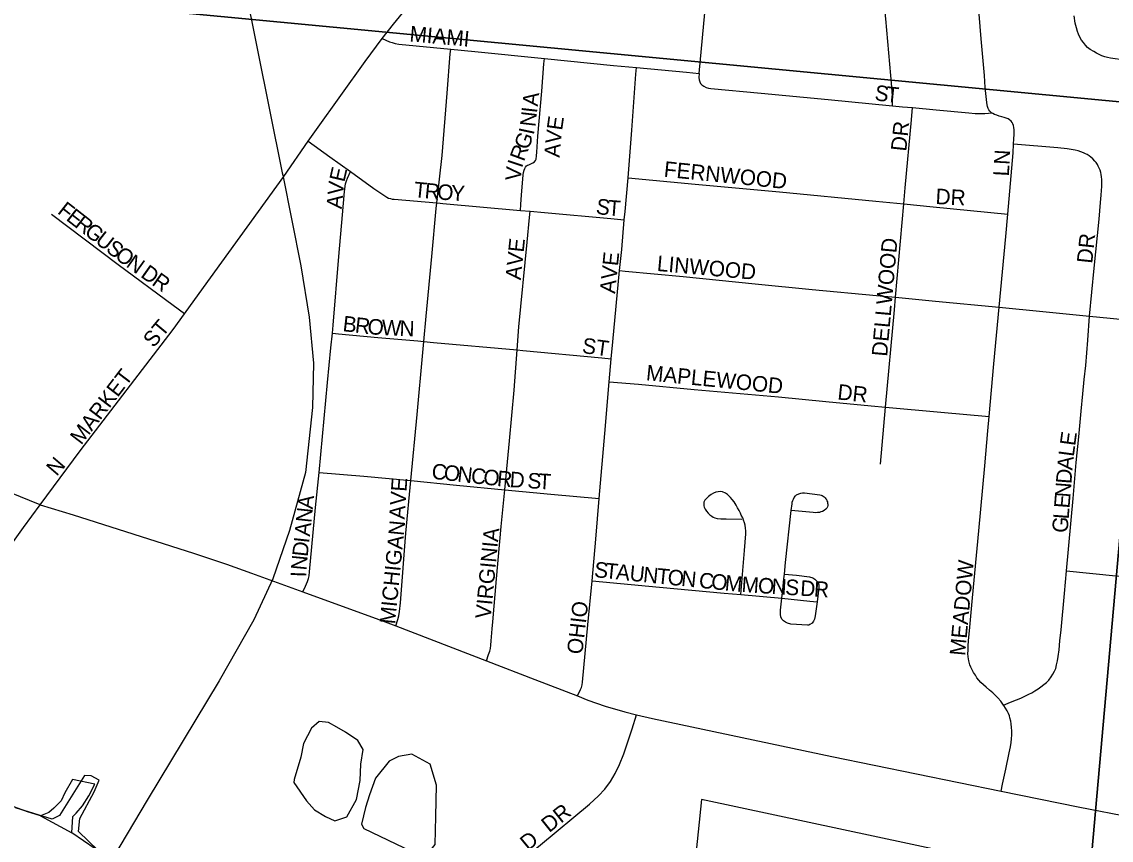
# Model space of a CAD drawing. Extents: x 0 to 680, y 0 to 440.
# Drawn here: x 491.37 to 503.08, y 332.08 to 340.88 of the extents above; entities that cross this region are included whole.
import ezdxf

# ---------------------------------------------------------------- set-up
doc = ezdxf.new("R2010")
doc.units = 0
for name, color, linetype in [('GM_X_City_Street', 7, 'Continuous'), ('GM_X_City_Street_Text', 7, 'Continuous'), ('GM_X_Corporation', 7, 'Continuous'), ('GM_X_Major_River', 7, 'Continuous'), ('GM_X_Minor_Lake', 7, 'Continuous'), ('GM_X_Rail_Line', 7, 'Continuous'), ('GM_X_Section', 7, 'Continuous'), ('GM_X_State_Route', 7, 'Continuous')]:
    doc.layers.add(name, color=color, linetype=linetype)

msp = doc.modelspace()

# ---------------------------------------------------------------- linework, layer by layer
at = {"layer": 'GM_X_City_Street'}
for points in [[(501.79, 339.902), (501.787, 339.904), (501.773, 339.917), (501.761, 339.933), (501.754, 339.948), (501.746, 339.968), (501.742, 339.988), (501.739, 340.013), (501.735, 340.043), (501.723, 340.174), (501.713, 340.303), (501.678, 340.697), (501.641, 341.141), (501.624, 341.328), (501.6, 341.624), (501.57, 341.969), (501.51, 342.658), (501.44, 343.428), (501.406, 343.848)], [(495.242, 340.701), (495.364, 340.855), (496.39, 342.106), (496.63, 342.392)], [(498.648, 340.323), (498.721, 341.091), (498.726, 341.152), (498.733, 341.198), (498.739, 341.228), (498.749, 341.26), (498.762, 341.295), (498.777, 341.326)], [(500.724, 339.975), (500.724, 340.042), (500.724, 340.081), (500.722, 340.135), (500.707, 340.3), (500.653, 340.911), (500.63, 341.161)], [(504.088, 340.399), (503.555, 340.443), (503.244, 340.468), (503.173, 340.473), (503.119, 340.479), (503.066, 340.487), (503.037, 340.494), (503.006, 340.502), (502.974, 340.514), (502.945, 340.528), (502.916, 340.541), (502.889, 340.558), (502.851, 340.582), (502.822, 340.604), (502.798, 340.629), (502.776, 340.655), (502.757, 340.682), (502.738, 340.715), (502.725, 340.746), (502.712, 340.776), (502.701, 340.814), (502.689, 340.863), (502.676, 340.943)], [(494.447, 339.595), (494.537, 339.722), (495.062, 340.451), (495.242, 340.701)], [(495.242, 340.701), (495.32, 340.665), (495.35, 340.655), (495.382, 340.645), (495.421, 340.638), (495.979, 340.584)], [(495.83, 338.933), (495.887, 339.441), (495.94, 340.11), (495.975, 340.535), (495.979, 340.584)], [(495.979, 340.584), (496.239, 340.559), (496.986, 340.484)], [(496.728, 338.852), (496.733, 338.915), (496.74, 339.021), (496.749, 339.143), (496.757, 339.233), (496.762, 339.26), (496.768, 339.285), (496.775, 339.304), (496.783, 339.316), (496.794, 339.331), (496.803, 339.337), (496.818, 339.343), (496.833, 339.349), (496.849, 339.356), (496.863, 339.363), (496.878, 339.374), (496.889, 339.389), (496.896, 339.404), (496.9, 339.438), (496.903, 339.477), (496.915, 339.651), (496.958, 340.135), (496.981, 340.426), (496.986, 340.484)], [(496.986, 340.484), (497.727, 340.41), (497.974, 340.387)], [(497.885, 339.202), (497.924, 339.714), (497.969, 340.317), (497.974, 340.387)], [(497.974, 340.387), (498.514, 340.336), (498.648, 340.323)], [(498.648, 340.323), (498.646, 340.28), (498.648, 340.256), (498.654, 340.234), (498.664, 340.216), (498.678, 340.201), (498.698, 340.186), (498.725, 340.174), (498.748, 340.167), (498.774, 340.162), (499.315, 340.111), (500.035, 340.042), (500.724, 339.975)], [(500.724, 339.975), (500.832, 339.966), (500.94, 339.956)], [(500.847, 338.921), (500.863, 339.096), (500.928, 339.827), (500.94, 339.956)], [(500.94, 339.956), (501.195, 339.933), (501.544, 339.901), (501.614, 339.895), (501.628, 339.894), (501.675, 339.893), (501.717, 339.894), (501.757, 339.898), (501.79, 339.902)], [(502.027, 339.564), (502.03, 339.62), (502.032, 339.667), (502.033, 339.694), (502.032, 339.719), (502.03, 339.742), (502.025, 339.764), (502.017, 339.781), (502.01, 339.797), (501.999, 339.811), (501.983, 339.824), (501.967, 339.835), (501.948, 339.843), (501.926, 339.852), (501.9, 339.859), (501.871, 339.866), (501.846, 339.875), (501.82, 339.884), (501.804, 339.893), (501.79, 339.902)], [(493.12, 337.741), (493.324, 338.022), (494.186, 339.218), (494.447, 339.595)], [(494.447, 339.595), (494.679, 339.429), (494.901, 339.269)], [(501.965, 338.81), (502.022, 339.471), (502.027, 339.564)], [(502.843, 337.716), (502.892, 338.23), (502.945, 338.757), (502.961, 338.938), (502.969, 339.016), (502.972, 339.065), (502.973, 339.11), (502.975, 339.153), (502.974, 339.183), (502.972, 339.212), (502.969, 339.238), (502.964, 339.26), (502.957, 339.284), (502.947, 339.307), (502.937, 339.329), (502.927, 339.345), (502.914, 339.365), (502.901, 339.381), (502.879, 339.406), (502.857, 339.425), (502.84, 339.438), (502.818, 339.451), (502.798, 339.461), (502.776, 339.471), (502.75, 339.481), (502.721, 339.491), (502.688, 339.5), (502.601, 339.513), (502.501, 339.525), (502.027, 339.564)], [(494.709, 337.532), (494.718, 337.619), (494.779, 338.358), (494.818, 338.806), (494.838, 339.054), (494.85, 339.139), (494.86, 339.171), (494.871, 339.198), (494.901, 339.269)], [(494.901, 339.269), (495.155, 339.088), (495.294, 338.995), (495.312, 338.985), (495.333, 338.979), (495.352, 338.974), (495.373, 338.971), (495.83, 338.933)], [(497.844, 338.751), (497.852, 338.839), (497.885, 339.202)], [(497.885, 339.202), (498.607, 339.134), (499.511, 339.05), (500.548, 338.95), (500.847, 338.921)], [(495.69, 337.444), (495.716, 337.715), (495.777, 338.356), (495.824, 338.871), (495.83, 338.933)], [(495.83, 338.933), (495.865, 338.93), (495.895, 338.926), (496.728, 338.852)], [(496.693, 337.352), (496.712, 337.601), (496.801, 338.511), (496.827, 338.776), (496.833, 338.842)], [(496.728, 338.852), (496.833, 338.842)], [(496.833, 338.842), (496.988, 338.829), (497.699, 338.764), (497.844, 338.751)], [(500.758, 337.918), (500.847, 338.921)], [(500.847, 338.921), (501.161, 338.891), (501.965, 338.81)], [(493.12, 337.741), (492.996, 337.829), (492.408, 338.268), (491.692, 338.808)], [(497.792, 338.205), (497.816, 338.433), (497.844, 338.751)], [(501.87, 337.813), (501.945, 338.57), (501.965, 338.81)], [(497.704, 337.257), (497.721, 337.438), (497.792, 338.205)], [(497.792, 338.205), (497.853, 338.199), (498.476, 338.14), (499.251, 338.062), (499.864, 338.002), (500.555, 337.937), (500.758, 337.918)], [(491.569, 335.689), (491.244, 335.821), (491.115, 335.885), (491.02, 335.942), (490.9, 336.022), (490.293, 336.474), (489.433, 337.13), (488.572, 337.804), (488.481, 337.871), (488.409, 337.935), (488.319, 338.018), (488.225, 338.112), (488.208, 338.13)], [(500.65, 336.737), (500.746, 337.783), (500.758, 337.918)], [(500.758, 337.918), (501.186, 337.877), (501.87, 337.813)], [(501.763, 336.637), (501.813, 337.202), (501.87, 337.813)], [(501.87, 337.813), (502.34, 337.766), (502.843, 337.716)], [(491.569, 335.689), (492, 336.269), (492.996, 337.571), (493.12, 337.741)], [(502.595, 334.977), (502.667, 335.755), (502.699, 336.143), (502.727, 336.419), (502.754, 336.695), (502.772, 336.882), (502.786, 337.036), (502.801, 337.184), (502.824, 337.456), (502.843, 337.716)], [(502.843, 337.716), (503.321, 337.669), (503.84, 337.619)], [(494.566, 336.036), (494.656, 337.001), (494.692, 337.375), (494.709, 337.532)], [(494.709, 337.532), (494.775, 337.526), (495.195, 337.485), (495.625, 337.452), (495.69, 337.444)], [(495.551, 335.949), (495.618, 336.66), (495.68, 337.326), (495.69, 337.444)], [(495.69, 337.444), (495.794, 337.432), (496.693, 337.352)], [(496.56, 335.848), (496.612, 336.375), (496.66, 336.92), (496.693, 337.352)], [(496.693, 337.352), (496.753, 337.347), (497.602, 337.267), (497.704, 337.257)], [(497.681, 337.009), (497.704, 337.257)], [(497.574, 335.757), (497.635, 336.453), (497.681, 337.009)], [(497.681, 337.009), (497.997, 336.983), (498.595, 336.929), (499.502, 336.847), (500.011, 336.797), (500.496, 336.751), (500.65, 336.737)], [(500.595, 336.125), (500.65, 336.737)], [(500.65, 336.737), (501.246, 336.684), (501.763, 336.637)], [(501.919, 333.536), (501.905, 333.556), (501.888, 333.579), (501.858, 333.614), (501.832, 333.64), (501.804, 333.666), (501.768, 333.698), (501.732, 333.727), (501.703, 333.753), (501.674, 333.78), (501.654, 333.804), (501.633, 333.83), (501.616, 333.856), (501.597, 333.886), (501.583, 333.914), (501.568, 333.943), (501.557, 333.97), (501.545, 334.011), (501.538, 334.054), (501.535, 334.09), (501.537, 334.122), (501.538, 334.172), (501.542, 334.225), (501.555, 334.374), (501.584, 334.69), (501.652, 335.409), (501.716, 336.107), (501.749, 336.484), (501.763, 336.637)], [(494.39, 334.754), (494.419, 334.814), (494.43, 334.839), (494.442, 334.865), (494.452, 334.895), (494.458, 334.924), (494.464, 334.967), (494.526, 335.661), (494.566, 336.036)], [(494.566, 336.036), (495.047, 335.995), (495.551, 335.949)], [(495.391, 334.387), (495.411, 334.455), (495.423, 334.494), (495.43, 334.542), (495.439, 334.636), (495.498, 335.382), (495.551, 335.949)], [(495.551, 335.949), (496.042, 335.901), (496.56, 335.848)], [(496.363, 334.011), (496.387, 334.08), (496.399, 334.114), (496.405, 334.143), (496.409, 334.179), (496.413, 334.225), (496.425, 334.354), (496.431, 334.43), (496.47, 334.893), (496.523, 335.454), (496.56, 335.848)], [(496.56, 335.848), (497.054, 335.803), (497.574, 335.757)], [(499.095, 334.724), (499.136, 335.196), (499.149, 335.377), (499.149, 335.409), (499.148, 335.436), (499.142, 335.469), (499.136, 335.496), (499.126, 335.523), (499.116, 335.548), (499.101, 335.578), (499.091, 335.6), (499.078, 335.627), (499.062, 335.656), (499.046, 335.685), (499.024, 335.719), (499.004, 335.745), (498.987, 335.766), (498.969, 335.785), (498.954, 335.798), (498.93, 335.814), (498.901, 335.826), (498.874, 335.83), (498.851, 335.829), (498.829, 335.824), (498.801, 335.814), (498.777, 335.8), (498.748, 335.778), (498.726, 335.756), (498.711, 335.738), (498.7, 335.716), (498.697, 335.694), (498.699, 335.678), (498.701, 335.663), (498.712, 335.643), (498.727, 335.62), (498.746, 335.598), (498.764, 335.581), (498.783, 335.566), (498.798, 335.556), (498.816, 335.549), (498.842, 335.542), (498.881, 335.537), (498.939, 335.536), (499.106, 335.535)], [(499.538, 334.685), (499.548, 334.773), (499.559, 334.892), (499.564, 334.943), (499.576, 335.067), (499.638, 335.626), (499.646, 335.7), (499.649, 335.717), (499.655, 335.734), (499.661, 335.749), (499.67, 335.767), (499.682, 335.783), (499.696, 335.794), (499.718, 335.806), (499.742, 335.814), (499.76, 335.816), (499.779, 335.816), (499.946, 335.796), (499.959, 335.792), (499.97, 335.787), (499.982, 335.781), (499.991, 335.773), (500.001, 335.764), (500.009, 335.754), (500.015, 335.744), (500.021, 335.732), (500.026, 335.721), (500.029, 335.707), (500.031, 335.694), (500.03, 335.68), (500.026, 335.666), (500.02, 335.653), (500.011, 335.642), (499.99, 335.626), (499.975, 335.618), (499.957, 335.611), (499.94, 335.607), (499.921, 335.604), (499.901, 335.602), (499.875, 335.604), (499.638, 335.626)], [(497.499, 334.873), (497.537, 335.32), (497.574, 335.757)], [(501.919, 333.536), (501.994, 333.568), (502.057, 333.594), (502.104, 333.612), (502.153, 333.634), (502.192, 333.654), (502.223, 333.669), (502.254, 333.688), (502.289, 333.709), (502.32, 333.731), (502.352, 333.756), (502.381, 333.78), (502.404, 333.805), (502.43, 333.838), (502.449, 333.867), (502.467, 333.901), (502.479, 333.93), (502.489, 333.969), (502.498, 334.011), (502.505, 334.057), (502.515, 334.131), (502.525, 334.225), (502.537, 334.343), (502.573, 334.735), (502.595, 334.977)], [(502.595, 334.977), (503.124, 334.926), (503.592, 334.881)], [(497.341, 333.634), (497.374, 333.705), (497.384, 333.726), (497.39, 333.752), (497.394, 333.782), (497.453, 334.397), (497.499, 334.873)], [(497.499, 334.873), (498.223, 334.803), (498.917, 334.739), (499.095, 334.724)], [(499.564, 334.943), (499.693, 334.931), (499.835, 334.913), (499.869, 334.902), (499.891, 334.89), (499.91, 334.873), (499.926, 334.852), (499.934, 334.827), (499.936, 334.801), (499.916, 334.644)], [(499.095, 334.724), (499.538, 334.685)], [(499.916, 334.644), (499.896, 334.495), (499.887, 334.461), (499.876, 334.438), (499.861, 334.418), (499.839, 334.402), (499.826, 334.396), (499.812, 334.394), (499.634, 334.407), (499.598, 334.415), (499.576, 334.426), (499.555, 334.441), (499.538, 334.46), (499.527, 334.483), (499.522, 334.508), (499.522, 334.555), (499.538, 334.685)], [(499.538, 334.685), (499.838, 334.652), (499.916, 334.644)], [(501.893, 332.612), (501.909, 332.687), (501.943, 332.847), (501.98, 333.024), (501.993, 333.089), (502, 333.133), (502.004, 333.175), (502.007, 333.215), (502.007, 333.261), (502.004, 333.294), (502, 333.335), (501.996, 333.363), (501.988, 333.398), (501.981, 333.42), (501.971, 333.447), (501.958, 333.473), (501.941, 333.503), (501.923, 333.531), (501.919, 333.536)], [(496.04, 331.09), (496.073, 331.155), (496.137, 331.284), (496.207, 331.389), (496.288, 331.483), (496.338, 331.535), (496.396, 331.586), (496.943, 332.036), (497.47, 332.47), (497.567, 332.56), (497.635, 332.633), (497.695, 332.714), (497.746, 332.8), (497.794, 332.899), (497.839, 333.012), (497.927, 333.282), (497.976, 333.43)]]:
    msp.add_lwpolyline(points, dxfattribs=at)
at = {"layer": 'GM_X_Corporation'}
msp.add_lwpolyline([(498.391, 329.778), (500.271, 329.558), (502.641, 330.137), (502.781, 331.643), (498.672, 332.523)], close=True, dxfattribs=at)
at = {"layer": 'GM_X_Major_River'}
msp.add_line((491.572, 332.345), (491.909, 332.163), dxfattribs=at)
for points in [[(491.909, 332.163), (491.92, 332.337), (491.954, 332.376), (492.023, 332.455), (492.092, 332.56), (492.155, 332.686), (491.915, 332.738), (491.832, 332.593), (491.796, 332.507), (491.714, 332.429), (491.66, 332.383), (491.572, 332.345)], [(491.572, 332.345), (491.433, 332.389), (491.2, 332.474)], [(492.159, 331.99), (491.909, 332.163)]]:
    msp.add_lwpolyline(points, dxfattribs=at)
at = {"layer": 'GM_X_Minor_Lake'}
for points in [[(494.85, 333.245), (494.757, 333.3), (494.665, 333.349), (494.565, 333.358), (494.483, 333.287), (494.399, 333.122), (494.369, 332.975), (494.296, 332.736), (494.295, 332.703), (494.431, 332.506)], [(494.431, 332.506), (494.516, 332.41), (494.635, 332.34), (494.734, 332.291), (494.862, 332.335), (494.967, 332.52), (495.005, 332.726), (495.015, 332.9), (495.039, 333.06), (494.981, 333.155), (494.85, 333.245)], [(495.562, 331.964), (495.649, 331.942), (495.743, 331.953), (495.811, 332.039), (495.818, 332.339), (495.826, 332.674), (495.758, 332.902), (495.56, 333.007), (495.419, 332.984), (495.317, 332.933)], [(495.317, 332.933), (495.172, 332.749), (495.108, 332.57), (495.065, 332.437), (495.021, 332.258), (495.046, 332.21), (495.562, 331.964)]]:
    msp.add_lwpolyline(points, dxfattribs=at)
at = {"layer": 'GM_X_Rail_Line'}
for points in [[(485.947, 380.403), (486.206, 379.104), (486.637, 376.926), (487.969, 370.267), (489.037, 364.928), (489.57, 362.264), (491.252, 353.849), (492.398, 348.107), (493.092, 344.622), (494.169, 339.255)], [(494.174, 339.23), (494.368, 338.258), (494.46, 337.706), (494.504, 337.211), (494.495, 336.734), (494.421, 336.034), (494.247, 335.412), (494.07, 334.891), (493.863, 334.451), (493.491, 333.795), (492.717, 332.516), (490.623, 328.994)], [(494.169, 339.255), (494.174, 339.23)]]:
    msp.add_lwpolyline(points, dxfattribs=at)
at = {"layer": 'GM_X_Section'}
msp.add_lwpolyline([(505.116, 357.444), (503.581, 339.978), (485.85, 341.665), (487.63, 359.026)], close=True, dxfattribs=at)
for points in [[(485.85, 341.665), (503.581, 339.978), (502.853, 331.789)], [(502.853, 331.789), (503.581, 339.978), (521.179, 338.368)], [(492.19, 331.975), (491.98, 332.179), (491.996, 332.319), (492.148, 332.603), (492.204, 332.729), (492.118, 332.777), (492.045, 332.778), (491.777, 332.349), (491.696, 332.311), (491.304, 332.432)]]:
    msp.add_lwpolyline(points, dxfattribs=at)
at = {"layer": 'GM_X_State_Route'}
for points in [[(490.056, 333.587), (491.389, 335.444), (491.569, 335.689)], [(491.569, 335.689), (491.924, 335.579), (493.217, 335.168), (493.571, 335.049), (493.839, 334.955), (494.39, 334.754), (495.248, 334.442), (495.391, 334.387), (496.363, 334.011), (496.884, 333.81)], [(496.884, 333.81), (497.341, 333.634), (497.454, 333.59), (497.64, 333.526), (497.849, 333.463), (497.976, 333.43), (498.148, 333.393), (500.073, 332.984), (501.893, 332.612), (502.722, 332.442), (503.313, 332.327), (503.355, 332.32)]]:
    msp.add_lwpolyline(points, dxfattribs=at)

# ---------------------------------------------------------------- texts
at = {"layer": 'GM_X_City_Street_Text'}
for s, height, rotation, p in [('MIAMI', 0.1669, 354.8033, (495.532, 340.669)), ('S', 0.167, 352.1635, (500.527, 340.037)), ('T', 0.167, 354.1484, (500.65, 340.02)), ('A', 0.167, 83.4957, (496.914, 339.965)), ('N', 0.167, 83.3222, (496.888, 339.745)), ('I', 0.167, 83.4919, (496.905, 339.892)), ('E', 0.167, 82.0785, (497.176, 339.706)), ('DR', 0.1669, 83.9946, (500.873, 339.481)), ('G', 0.167, 69.5463, (496.811, 339.493)), ('I', 0.167, 77.969, (496.87, 339.657)), ('V', 0.167, 83.9784, (497.161, 339.561)), ('R', 0.167, 69.8447, (496.766, 339.37)), ('A', 0.167, 85.8443, (497.15, 339.416)), ('LN', 0.1669, 86.8094, (501.975, 339.215)), ('E', 0.167, 76.9644, (494.836, 339.149)), ('V', 0.167, 84.6591, (496.731, 339.165)), ('I', 0.167, 71.3991, (496.743, 339.301)), ('FERNWOOD', 0.1669, 354.2179, (498.264, 339.215)), ('V', 0.167, 84.2927, (494.822, 339.009)), ('T', 0.167, 354.3356, (495.577, 338.995)), ('R', 0.167, 354.4339, (495.694, 338.983)), ('O', 0.167, 355.984, (495.83, 338.97)), ('Y', 0.167, 356.784, (495.979, 338.959)), ('DR', 0.1669, 356.989, (501.185, 338.921)), ('A', 0.167, 84.285, (494.808, 338.863)), ('S', 0.167, 351.3598, (497.532, 338.818)), ('T', 0.167, 355.5188, (497.662, 338.799)), ('F', 0.167, 321.9717, (491.745, 338.827)), ('E', 0.167, 321.9717, (491.838, 338.754)), ('R', 0.167, 321.9546, (491.93, 338.682)), ('G', 0.167, 321.9587, (492.034, 338.6)), ('U', 0.167, 321.9587, (492.15, 338.51)), ('S', 0.167, 321.9333, (492.265, 338.419)), ('AVE', 0.1669, 84.0969, (496.732, 338.1)), ('DELLWOOD', 0.1669, 84.938, (500.668, 337.277)), ('DR', 0.1669, 83.9946, (502.871, 338.276)), ('O', 0.167, 323.2648, (492.361, 338.344)), ('N', 0.167, 324.5919, (492.482, 338.254)), ('AVE', 0.1669, 84.0969, (497.745, 337.953)), ('D', 0.167, 324.6418, (492.638, 338.143)), ('LINWOOD', 0.1669, 354.8083, (498.19, 338.202)), ('R', 0.167, 324.6458, (492.758, 338.058)), ('ST', 0.1669, 50.1908, (492.788, 337.368)), ('B', 0.167, 353.4774, (494.813, 337.555)), ('R', 0.167, 353.4768, (494.945, 337.54)), ('O', 0.167, 354.7106, (495.08, 337.525)), ('W', 0.167, 357.6259, (495.235, 337.511)), ('N', 0.167, 357.8649, (495.427, 337.503)), ('ST', 0.1669, 352.3949, (497.384, 337.32)), ('MARKET', 0.1669, 52.6336, (492.009, 336.324)), ('MAPLEWOOD', 0.1669, 354.2901, (498.073, 337.027)), ('DR', 0.1669, 353.9946, (500.129, 336.821)), ('E', 0.167, 82.2447, (502.688, 336.316)), ('L', 0.167, 82.3837, (502.673, 336.2)), ('N', 0.167, 49.3961, (491.746, 335.988)), ('A', 0.167, 84.3307, (502.658, 336.055)), ('C', 0.167, 353.6732, (495.768, 335.969)), ('O', 0.167, 353.6831, (495.899, 335.955)), ('N', 0.167, 353.6695, (496.045, 335.938)), ('C', 0.167, 353.6918, (496.191, 335.922)), ('O', 0.167, 353.6695, (496.323, 335.908)), ('R', 0.167, 354.746, (496.472, 335.891)), ('D', 0.167, 356.4798, (496.609, 335.879)), ('S', 0.167, 356.6384, (496.8, 335.867)), ('D', 0.167, 85.5812, (502.647, 335.909)), ('AVE', 0.1669, 86.0574, (495.483, 335.529)), ('T', 0.167, 356.6384, (496.917, 335.86)), ('N', 0.167, 85.5812, (502.636, 335.763)), ('E', 0.167, 85.6073, (502.627, 335.646)), ('A', 0.167, 83.8869, (494.497, 335.636)), ('N', 0.167, 83.8674, (494.481, 335.49)), ('L', 0.167, 85.5699, (502.618, 335.529)), ('A', 0.167, 83.8869, (494.466, 335.344)), ('MICHIGAN', 0.1669, 84.3713, (495.381, 334.401)), ('G', 0.167, 85.5812, (502.606, 335.382)), ('I', 0.167, 83.8674, (494.458, 335.271)), ('VIRGINIA', 0.1669, 84.5592, (496.409, 334.458)), ('D', 0.167, 83.8915, (494.442, 335.125)), ('N', 0.167, 84.4395, (494.428, 334.979)), ('MEADOW', 0.1669, 84.7255, (501.505, 334.061)), ('S', 0.167, 354.197, (497.515, 334.912)), ('T', 0.167, 354.1977, (497.632, 334.9)), ('A', 0.167, 354.1763, (497.749, 334.888)), ('U', 0.167, 354.2029, (497.895, 334.873)), ('N', 0.167, 354.1981, (498.041, 334.858)), ('T', 0.167, 354.1698, (498.187, 334.843)), ('O', 0.167, 354.2029, (498.304, 334.831)), ('N', 0.167, 354.1981, (498.45, 334.817)), ('I', 0.167, 87.9889, (494.426, 334.908)), ('C', 0.167, 354.1954, (498.64, 334.797)), ('O', 0.167, 354.2029, (498.772, 334.784)), ('M', 0.167, 354.4598, (498.919, 334.769)), ('M', 0.167, 356.1744, (499.1, 334.752)), ('O', 0.167, 356.5364, (499.277, 334.74)), ('N', 0.167, 356.5474, (499.423, 334.731)), ('S', 0.167, 356.5276, (499.57, 334.722)), ('D', 0.167, 356.5364, (499.731, 334.712)), ('R', 0.167, 356.5494, (499.878, 334.703)), ('OHIO', 0.1669, 83.4775, (497.393, 334.076)), ('DR', 0.1669, 38.6634, (497.037, 332.159)), ('D', 0.167, 39.567, (496.811, 331.964))]:
    msp.add_text(s, height=height, rotation=rotation, dxfattribs=at).set_placement(p)

doc.saveas('drawing.dxf')
